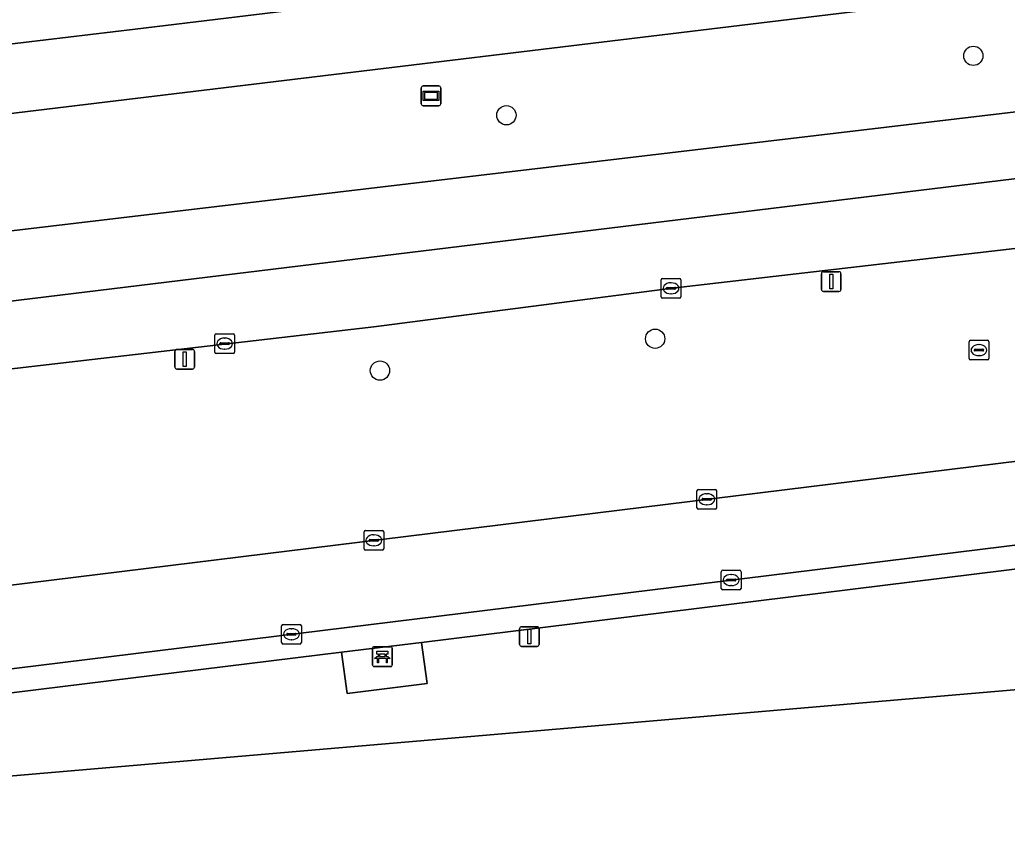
# Model space of a CAD drawing. Extents: x 161477 to 163040, y 383680 to 384871.
# Drawn here: x 162018.6 to 162068.7, y 384011.8 to 384052.6 of the extents above; entities that cross this region are included whole.
import ezdxf

# ---------------------------------------------------------------- set-up
doc = ezdxf.new("R2010")
doc.units = 0
for name, color, linetype in [('IMGEO_Bank', 7, 'Continuous'), ('IMGEO_Berm_groen', 7, 'Continuous'), ('IMGEO_Boom', 7, 'Continuous'), ('IMGEO_Kolk', 7, 'Continuous'), ('IMGEO_Lichtmast', 7, 'Continuous'), ('IMGEO_Loofbos', 7, 'Continuous'), ('IMGEO_Rijbaan_lokaal_gesloten', 7, 'Continuous'), ('IMGEO_Rioolput', 7, 'Continuous'), ('IMGEO_Verklikker', 7, 'Continuous'), ('IMGEO_Voetpad_open', 7, 'Continuous')]:
    doc.layers.add(name, color=color, linetype=linetype)

msp = doc.modelspace()

# ---------------------------------------------------------------- linework, layer by layer
at = {"layer": 'IMGEO_Bank'}
for p, q in [((162036.457, 384019.865), (162036.457, 384020.706)), ((162036.457, 384020.706), (162036.457, 384019.865)), ((162036.532, 384020.79), (162037.373, 384020.79)), ((162037.373, 384020.79), (162036.532, 384020.79)), ((162036.766, 384020.296), (162036.766, 384020.402)), ((162036.81, 384020.402), (162036.81, 384020.296)), ((162037.098, 384020.408), (162036.816, 384020.408)), ((162037.104, 384020.296), (162037.104, 384020.402)), ((162037.148, 384020.402), (162037.148, 384020.296)), ((162037.457, 384020.715), (162037.457, 384019.874)), ((162037.457, 384019.874), (162037.457, 384020.715)), ((162037.154, 384020.188), (162036.761, 384020.188)), ((162036.816, 384020.29), (162037.098, 384020.29)), ((162037.382, 384019.79), (162036.541, 384019.79)), ((162036.541, 384019.79), (162037.382, 384019.79))]:
    msp.add_line(p, q, dxfattribs=at)
for points in [[(162036.76, 384020.408), (162036.674, 384020.408), (162036.674, 384020.569), (162037.237, 384020.569), (162037.237, 384020.408), (162037.154, 384020.408)], [(162036.704, 384020.188), (162036.562, 384020.188), (162036.674, 384020.29), (162036.76, 384020.29)], [(162036.754, 384020.181), (162036.754, 384019.974), (162036.711, 384019.974), (162036.711, 384020.181)], [(162037.154, 384020.29), (162037.237, 384020.29), (162037.349, 384020.188), (162037.21, 384020.188)], [(162037.204, 384020.181), (162037.204, 384019.974), (162037.16, 384019.974), (162037.16, 384020.181)]]:
    msp.add_lwpolyline(points, dxfattribs=at)
for centre, radius, start, end in [((162036.535, 384020.712), 0.0779, 92.4484, 184.2845), ((162036.535, 384020.712), 0.0779, 92.4484, 184.2845), ((162036.759, 384020.401), 0.00671, 2.8957, 87.1043), ((162036.816, 384020.401), 0.00671, 92.8957, 177.1043), ((162037.098, 384020.401), 0.00671, 2.8957, 87.1043), ((162037.155, 384020.401), 0.00671, 92.8957, 177.1043), ((162037.379, 384020.712), 0.0779, 2.4484, 94.2845), ((162037.379, 384020.712), 0.0779, 2.4484, 94.2845), ((162036.535, 384019.868), 0.0779, 182.4484, 274.2845), ((162036.535, 384019.868), 0.0779, 182.4484, 274.2845), ((162036.704, 384020.181), 0.00671, 2.8957, 87.1043), ((162036.761, 384020.181), 0.00671, 92.8957, 177.1043), ((162036.759, 384020.297), 0.00671, 272.8957, 357.1043), ((162036.816, 384020.297), 0.00671, 182.8957, 267.1043), ((162037.098, 384020.297), 0.00671, 272.8957, 357.1043), ((162037.155, 384020.297), 0.00671, 182.8957, 267.1043), ((162037.153, 384020.181), 0.00671, 2.8957, 87.1043), ((162037.21, 384020.181), 0.00671, 92.8957, 177.1043), ((162037.379, 384019.868), 0.0779, 272.4484, 4.2845), ((162037.379, 384019.868), 0.0779, 272.4484, 4.2845)]:
    msp.add_arc(centre, radius, start, end, dxfattribs=at)
at = {"layer": 'IMGEO_Berm_groen'}
for points in [[(162534.962, 384097.975), (162500, 384093.468), (162481.264, 384091.095), (162457.811, 384088.372), (162442.901, 384086.436), (162402.758, 384081.663), (162381.895, 384078.899), (162368.059, 384077.415), (162337.394, 384073.713), (162307.499, 384070.04), (162248.941, 384062.845), (162201.441, 384057.009), (162179.625, 384054.308), (162139.298, 384049.588), (162134.982, 384048.963), (162131.051, 384048.617), (162073.42, 384041.498), (162051.67, 384038.989), (162036.516, 384037.016), (162009.54, 384033.893)], [(162277.909, 384079.509), (162249.116, 384075.73), (162246.983, 384075.474), (162186.915, 384068.26), (162005.779, 384046.356)], [(162006.847, 384040.554), (162097.498, 384051.298)], [(161987.776, 384020.184), (162234.886, 384050.639)], [(162090.662, 384020.475), (162089.594, 384027.262), (162075.713, 384025.55), (162075.954, 384023.426), (162071.896, 384022.927), (162071.63, 384025.046), (162038.947, 384021.016), (162039.223, 384018.921), (162035.177, 384018.427), (162034.885, 384020.515), (161994.665, 384015.555), (161994.043, 384015.479)], [(161997.59, 384012.464), (162005.991, 384013.187), (162090.662, 384020.475)]]:
    msp.add_lwpolyline(points, dxfattribs=at)
at = {"layer": 'IMGEO_Boom'}
for centre in [(162066.93, 384050.774), (162043.246, 384047.76), (162050.791, 384036.42), (162036.832, 384034.805)]:
    msp.add_circle(centre, 0.489, dxfattribs=at)
at = {"layer": 'IMGEO_Kolk'}
for p, q in [((162051.096, 384038.552), (162051.096, 384039.404)), ((162051.171, 384039.478), (162052.023, 384039.478)), ((162052.097, 384039.404), (162052.097, 384038.552)), ((162051.355, 384038.972), (162051.355, 384038.984)), ((162051.793, 384038.935), (162051.395, 384038.935)), ((162051.398, 384039.021), (162051.796, 384039.021)), ((162051.584, 384039.258), (162051.609, 384039.258)), ((162051.839, 384038.984), (162051.839, 384038.972)), ((162052.023, 384038.478), (162051.171, 384038.478)), ((162051.607, 384038.698), (162051.582, 384038.698)), ((162028.454, 384035.747), (162028.454, 384036.599)), ((162028.529, 384036.673), (162029.381, 384036.673)), ((162028.942, 384036.453), (162028.967, 384036.453)), ((162029.455, 384036.599), (162029.455, 384035.747)), ((162028.713, 384036.167), (162028.713, 384036.179)), ((162029.151, 384036.13), (162028.753, 384036.13)), ((162028.756, 384036.216), (162029.154, 384036.216)), ((162028.965, 384035.893), (162028.94, 384035.893)), ((162029.197, 384036.179), (162029.197, 384036.167)), ((162029.381, 384035.673), (162028.529, 384035.673)), ((162052.91, 384027.847), (162052.91, 384028.699)), ((162052.985, 384028.773), (162053.837, 384028.773)), ((162053.398, 384028.553), (162053.423, 384028.553)), ((162053.911, 384028.699), (162053.911, 384027.847)), ((162053.169, 384028.267), (162053.169, 384028.279)), ((162053.607, 384028.23), (162053.209, 384028.23)), ((162053.212, 384028.316), (162053.61, 384028.316)), ((162053.421, 384027.993), (162053.396, 384027.993)), ((162053.653, 384028.279), (162053.653, 384028.267)), ((162053.837, 384027.773), (162052.985, 384027.773)), ((162036.024, 384025.766), (162036.024, 384026.618)), ((162036.099, 384026.692), (162036.951, 384026.692)), ((162036.512, 384026.472), (162036.537, 384026.472)), ((162037.025, 384026.618), (162037.025, 384025.766)), ((162036.283, 384026.186), (162036.283, 384026.198)), ((162036.721, 384026.149), (162036.323, 384026.149)), ((162036.326, 384026.235), (162036.724, 384026.235)), ((162036.535, 384025.912), (162036.51, 384025.912)), ((162036.767, 384026.198), (162036.767, 384026.186)), ((162036.951, 384025.692), (162036.099, 384025.692)), ((162054.147, 384023.749), (162054.147, 384024.601)), ((162054.222, 384024.675), (162055.074, 384024.675)), ((162054.635, 384024.455), (162054.66, 384024.455)), ((162055.148, 384024.601), (162055.148, 384023.749)), ((162054.406, 384024.169), (162054.406, 384024.181)), ((162054.844, 384024.132), (162054.446, 384024.132)), ((162054.449, 384024.218), (162054.847, 384024.218)), ((162054.658, 384023.895), (162054.633, 384023.895)), ((162054.89, 384024.181), (162054.89, 384024.169)), ((162055.074, 384023.675), (162054.222, 384023.675)), ((162031.845, 384021.003), (162031.845, 384021.855)), ((162031.92, 384021.929), (162032.772, 384021.929)), ((162032.846, 384021.855), (162032.846, 384021.003)), ((162032.104, 384021.423), (162032.104, 384021.435)), ((162032.542, 384021.386), (162032.144, 384021.386)), ((162032.147, 384021.472), (162032.545, 384021.472)), ((162032.333, 384021.709), (162032.358, 384021.709)), ((162032.588, 384021.435), (162032.588, 384021.423)), ((162032.772, 384020.929), (162031.92, 384020.929)), ((162032.356, 384021.149), (162032.331, 384021.149))]:
    msp.add_line(p, q, dxfattribs=at)
for points in [[(162051.096, 384038.552), (162051.096, 384039.404)], [(162051.171, 384039.478), (162052.023, 384039.478)], [(162052.097, 384039.404), (162052.097, 384038.552)], [(162052.023, 384038.478), (162051.171, 384038.478)], [(162028.454, 384035.747), (162028.454, 384036.599)], [(162028.529, 384036.673), (162029.381, 384036.673)], [(162029.455, 384036.599), (162029.455, 384035.747)], [(162029.381, 384035.673), (162028.529, 384035.673)], [(162052.91, 384027.847), (162052.91, 384028.699)], [(162052.985, 384028.773), (162053.837, 384028.773)], [(162053.911, 384028.699), (162053.911, 384027.847)], [(162053.837, 384027.773), (162052.985, 384027.773)], [(162036.024, 384025.766), (162036.024, 384026.618)], [(162036.099, 384026.692), (162036.951, 384026.692)], [(162037.025, 384026.618), (162037.025, 384025.766)], [(162036.951, 384025.692), (162036.099, 384025.692)], [(162054.147, 384023.749), (162054.147, 384024.601)], [(162054.222, 384024.675), (162055.074, 384024.675)], [(162055.148, 384024.601), (162055.148, 384023.749)], [(162055.074, 384023.675), (162054.222, 384023.675)], [(162031.845, 384021.003), (162031.845, 384021.855)], [(162031.92, 384021.929), (162032.772, 384021.929)], [(162032.846, 384021.855), (162032.846, 384021.003)], [(162032.772, 384020.929), (162031.92, 384020.929)]]:
    msp.add_lwpolyline(points, dxfattribs=at)
for centre, radius, start, end in [((162051.173, 384039.402), 0.0765, 91.552, 178.448), ((162051.173, 384039.402), 0.0765, 91.552, 178.448), ((162052.021, 384039.402), 0.0765, 1.552, 88.448), ((162052.021, 384039.402), 0.0765, 1.552, 88.448), ((162051.395, 384038.981), 0.0403, 85.8775, 175.7526), ((162051.392, 384038.971), 0.0366, 178.938, 274.7102), ((162051.796, 384038.978), 0.043, 264.8664, 352.4533), ((162051.8, 384038.983), 0.0386, 1.7309, 96.639), ((162051.173, 384038.554), 0.0765, 181.552, 268.448), ((162051.173, 384038.554), 0.0765, 181.552, 268.448), ((162052.021, 384038.554), 0.0765, 271.552, 358.448), ((162052.021, 384038.554), 0.0765, 271.552, 358.448), ((162028.531, 384036.597), 0.0765, 91.552, 178.448), ((162028.531, 384036.597), 0.0765, 91.552, 178.448), ((162029.379, 384036.597), 0.0765, 1.552, 88.448), ((162029.379, 384036.597), 0.0765, 1.552, 88.448), ((162028.753, 384036.176), 0.0403, 85.8775, 175.7526), ((162028.75, 384036.166), 0.0366, 178.938, 274.7102), ((162029.154, 384036.173), 0.043, 264.8664, 352.4533), ((162029.158, 384036.178), 0.0386, 1.7309, 96.639), ((162028.531, 384035.749), 0.0765, 181.552, 268.448), ((162028.531, 384035.749), 0.0765, 181.552, 268.448), ((162029.379, 384035.749), 0.0765, 271.552, 358.448), ((162029.379, 384035.749), 0.0765, 271.552, 358.448), ((162052.987, 384028.697), 0.0765, 91.552, 178.448), ((162052.987, 384028.697), 0.0765, 91.552, 178.448), ((162053.835, 384028.697), 0.0765, 1.552, 88.448), ((162053.835, 384028.697), 0.0765, 1.552, 88.448), ((162053.209, 384028.276), 0.0403, 85.8775, 175.7526), ((162053.206, 384028.266), 0.0366, 178.938, 274.7102), ((162053.61, 384028.273), 0.043, 264.8664, 352.4533), ((162053.614, 384028.278), 0.0386, 1.7309, 96.639), ((162052.987, 384027.849), 0.0765, 181.552, 268.448), ((162052.987, 384027.849), 0.0765, 181.552, 268.448), ((162053.835, 384027.849), 0.0765, 271.552, 358.448), ((162053.835, 384027.849), 0.0765, 271.552, 358.448), ((162036.101, 384026.616), 0.0765, 91.552, 178.448), ((162036.101, 384026.616), 0.0765, 91.552, 178.448), ((162036.949, 384026.616), 0.0765, 1.552, 88.448), ((162036.949, 384026.616), 0.0765, 1.552, 88.448), ((162036.323, 384026.195), 0.0403, 85.8775, 175.7526), ((162036.32, 384026.185), 0.0366, 178.938, 274.7102), ((162036.724, 384026.192), 0.043, 264.8664, 352.4533), ((162036.728, 384026.197), 0.0386, 1.7309, 96.639), ((162036.101, 384025.768), 0.0765, 181.552, 268.448), ((162036.101, 384025.768), 0.0765, 181.552, 268.448), ((162036.949, 384025.768), 0.0765, 271.552, 358.448), ((162036.949, 384025.768), 0.0765, 271.552, 358.448), ((162054.224, 384024.599), 0.0765, 91.552, 178.448), ((162054.224, 384024.599), 0.0765, 91.552, 178.448), ((162055.072, 384024.599), 0.0765, 1.552, 88.448), ((162055.072, 384024.599), 0.0765, 1.552, 88.448), ((162054.446, 384024.178), 0.0403, 85.8775, 175.7526), ((162054.443, 384024.168), 0.0366, 178.938, 274.7102), ((162054.847, 384024.175), 0.043, 264.8664, 352.4533), ((162054.851, 384024.18), 0.0386, 1.7309, 96.639), ((162054.224, 384023.751), 0.0765, 181.552, 268.448), ((162054.224, 384023.751), 0.0765, 181.552, 268.448), ((162055.072, 384023.751), 0.0765, 271.552, 358.448), ((162055.072, 384023.751), 0.0765, 271.552, 358.448), ((162031.922, 384021.853), 0.0765, 91.552, 178.448), ((162031.922, 384021.853), 0.0765, 91.552, 178.448), ((162032.77, 384021.853), 0.0765, 1.552, 88.448), ((162032.77, 384021.853), 0.0765, 1.552, 88.448), ((162032.144, 384021.432), 0.0403, 85.8775, 175.7526), ((162032.141, 384021.422), 0.0366, 178.938, 274.7102), ((162032.545, 384021.429), 0.043, 264.8664, 352.4533), ((162032.549, 384021.434), 0.0386, 1.7309, 96.639), ((162031.922, 384021.005), 0.0765, 181.552, 268.448), ((162031.922, 384021.005), 0.0765, 181.552, 268.448), ((162032.77, 384021.005), 0.0765, 271.552, 358.448), ((162032.77, 384021.005), 0.0765, 271.552, 358.448)]:
    msp.add_arc(centre, radius, start, end, dxfattribs=at)
for centre, major_axis, ratio, start_param, end_param in [((162051.583, 384038.978), (-0.387, 0.002), 0.722429, 4.712389, 7.853982), ((162051.608, 384038.978), (-0.39, 0.002), 0.717154, 1.570796, 4.712389), ((162028.941, 384036.173), (-0.387, 0.002), 0.722429, 4.712389, 7.853982), ((162028.966, 384036.173), (-0.39, 0.002), 0.717154, 1.570796, 4.712389), ((162053.397, 384028.273), (-0.387, 0.002), 0.722429, 4.712389, 7.853982), ((162053.422, 384028.273), (-0.39, 0.002), 0.717154, 1.570796, 4.712389), ((162036.511, 384026.192), (-0.387, 0.002), 0.722429, 4.712389, 7.853982), ((162036.536, 384026.192), (-0.39, 0.002), 0.717154, 1.570796, 4.712389), ((162054.634, 384024.175), (-0.387, 0.002), 0.722429, 4.712389, 7.853982), ((162054.659, 384024.175), (-0.39, 0.002), 0.717154, 1.570796, 4.712389), ((162032.332, 384021.429), (-0.387, 0.002), 0.722429, 4.712389, 7.853982), ((162032.357, 384021.429), (-0.39, 0.002), 0.717154, 1.570796, 4.712389)]:
    msp.add_ellipse(centre, major_axis=major_axis, ratio=ratio, start_param=start_param, end_param=end_param, dxfattribs=at)
at = {"layer": 'IMGEO_Lichtmast'}
for p, q in [((162059.225, 384038.921), (162059.225, 384039.721)), ((162059.225, 384039.721), (162059.225, 384038.921)), ((162059.325, 384039.821), (162060.115, 384039.821)), ((162060.115, 384039.821), (162059.325, 384039.821)), ((162060.215, 384039.721), (162060.215, 384038.921)), ((162060.215, 384038.921), (162060.215, 384039.721)), ((162060.115, 384038.821), (162059.325, 384038.821)), ((162059.325, 384038.821), (162060.115, 384038.821)), ((162026.533, 384035.879), (162027.323, 384035.879)), ((162027.323, 384035.879), (162026.533, 384035.879)), ((162026.433, 384034.979), (162026.433, 384035.779)), ((162026.433, 384035.779), (162026.433, 384034.979)), ((162027.423, 384035.779), (162027.423, 384034.979)), ((162027.423, 384034.979), (162027.423, 384035.779)), ((162027.323, 384034.879), (162026.533, 384034.879)), ((162026.533, 384034.879), (162027.323, 384034.879)), ((162043.916, 384020.909), (162043.916, 384021.709)), ((162043.916, 384021.709), (162043.916, 384020.909)), ((162044.016, 384021.809), (162044.806, 384021.809)), ((162044.806, 384021.809), (162044.016, 384021.809)), ((162044.906, 384021.709), (162044.906, 384020.909)), ((162044.906, 384020.909), (162044.906, 384021.709)), ((162044.806, 384020.809), (162044.016, 384020.809)), ((162044.016, 384020.809), (162044.806, 384020.809))]:
    msp.add_line(p, q, dxfattribs=at)
for points in [[(162059.645, 384039.696), (162059.795, 384039.696), (162059.795, 384038.946), (162059.645, 384038.946), (162059.645, 384039.696)], [(162026.853, 384035.754), (162027.003, 384035.754), (162027.003, 384035.004), (162026.853, 384035.004), (162026.853, 384035.754)], [(162044.336, 384021.684), (162044.486, 384021.684), (162044.486, 384020.934), (162044.336, 384020.934), (162044.336, 384021.684)]]:
    msp.add_lwpolyline(points, dxfattribs=at)
for centre, start, end in [((162059.325, 384039.721), 90, 180), ((162059.325, 384039.721), 90, 180), ((162060.115, 384039.721), 0, 90), ((162060.115, 384039.721), 360, 90), ((162059.325, 384038.921), 180, 270), ((162059.325, 384038.921), 180, 270), ((162060.115, 384038.921), 270, 0), ((162060.115, 384038.921), 270, 0), ((162026.533, 384035.779), 90, 180), ((162026.533, 384035.779), 90, 180), ((162027.323, 384035.779), 0, 90), ((162027.323, 384035.779), 360, 90), ((162026.533, 384034.979), 180, 270), ((162026.533, 384034.979), 180, 270), ((162027.323, 384034.979), 270, 0), ((162027.323, 384034.979), 270, 0), ((162044.016, 384021.709), 90, 180), ((162044.016, 384021.709), 90, 180), ((162044.806, 384021.709), 0, 90), ((162044.806, 384021.709), 360, 90), ((162044.016, 384020.909), 180, 270), ((162044.016, 384020.909), 180, 270), ((162044.806, 384020.909), 270, 0), ((162044.806, 384020.909), 270, 0)]:
    msp.add_arc(centre, 0.1, start, end, dxfattribs=at)
at = {"layer": 'IMGEO_Loofbos'}
msp.add_lwpolyline([(162090.977, 384006.631), (162089.576, 384019.285), (162090.824, 384019.441), (162090.662, 384020.475), (162005.991, 384013.187)], dxfattribs=at)
at = {"layer": 'IMGEO_Rijbaan_lokaal_gesloten'}
for points in [[(162005.138, 384049.833), (162024.421, 384052.135), (162050.016, 384055.235), (162093.056, 384060.636), (162137.796, 384065.987), (162181.187, 384071.188), (162227.626, 384076.889), (162246.408, 384079.189)], [(162005.779, 384046.356), (162186.915, 384068.26), (162246.983, 384075.474), (162246.408, 384079.189), (162227.626, 384076.889), (162181.187, 384071.188), (162137.796, 384065.987), (162093.056, 384060.636), (162050.016, 384055.235), (162024.421, 384052.135), (162005.138, 384049.833)], [(162008.923, 384037.209), (162102.422, 384048.613), (162177.172, 384057.667), (162248.391, 384066.39), (162247.846, 384069.907), (162195.789, 384063.545), (162179.444, 384061.624), (162173.495, 384060.723), (162097.498, 384051.298), (162006.847, 384040.554)], [(162009.54, 384033.893), (162036.516, 384037.016), (162051.67, 384038.989), (162073.42, 384041.498), (162131.051, 384048.617), (162134.982, 384048.963), (162139.298, 384049.588), (162179.625, 384054.308), (162201.441, 384057.009), (162248.941, 384062.845), (162248.391, 384066.39), (162177.172, 384057.667), (162102.422, 384048.613), (162008.923, 384037.209)], [(162234.886, 384050.639), (161987.776, 384020.184)], [(161981.63, 384015.178), (161994.527, 384016.771), (162120.907, 384032.335), (162136.714, 384034.256), (162236.067, 384046.546)]]:
    msp.add_lwpolyline(points, dxfattribs=at)
at = {"layer": 'IMGEO_Rioolput'}
for p, q in [((162066.715, 384035.416), (162066.715, 384036.268)), ((162066.79, 384036.342), (162067.642, 384036.342)), ((162067.017, 384035.885), (162067.415, 384035.885)), ((162067.203, 384036.122), (162067.228, 384036.122)), ((162067.716, 384036.268), (162067.716, 384035.416)), ((162066.974, 384035.836), (162066.974, 384035.848)), ((162067.412, 384035.799), (162067.014, 384035.799)), ((162067.226, 384035.562), (162067.201, 384035.562)), ((162067.458, 384035.848), (162067.458, 384035.836)), ((162067.642, 384035.342), (162066.79, 384035.342))]:
    msp.add_line(p, q, dxfattribs=at)
for points in [[(162066.715, 384035.416), (162066.715, 384036.268)], [(162066.79, 384036.342), (162067.642, 384036.342)], [(162067.716, 384036.268), (162067.716, 384035.416)], [(162067.642, 384035.342), (162066.79, 384035.342)]]:
    msp.add_lwpolyline(points, dxfattribs=at)
for centre, radius, start, end in [((162066.792, 384036.266), 0.0765, 91.552, 178.448), ((162066.792, 384036.266), 0.0765, 91.552, 178.448), ((162067.014, 384035.845), 0.0403, 85.8775, 175.7526), ((162067.419, 384035.847), 0.0386, 1.7309, 96.639), ((162067.64, 384036.266), 0.0765, 1.552, 88.448), ((162067.64, 384036.266), 0.0765, 1.552, 88.448), ((162066.792, 384035.418), 0.0765, 181.552, 268.448), ((162066.792, 384035.418), 0.0765, 181.552, 268.448), ((162067.011, 384035.835), 0.0366, 178.938, 274.7102), ((162067.415, 384035.842), 0.043, 264.8664, 352.4533), ((162067.64, 384035.418), 0.0765, 271.552, 358.448), ((162067.64, 384035.418), 0.0765, 271.552, 358.448)]:
    msp.add_arc(centre, radius, start, end, dxfattribs=at)
for centre, major_axis, ratio, start_param, end_param in [((162067.202, 384035.842), (-0.387, 0.002), 0.722429, 4.712389, 7.853982), ((162067.227, 384035.842), (-0.39, 0.002), 0.717154, 1.570796, 4.712389)]:
    msp.add_ellipse(centre, major_axis=major_axis, ratio=ratio, start_param=start_param, end_param=end_param, dxfattribs=at)
at = {"layer": 'IMGEO_Verklikker'}
for p, q in [((162038.928, 384048.344), (162038.928, 384049.144)), ((162038.928, 384049.144), (162038.928, 384048.344)), ((162039.028, 384049.244), (162039.818, 384049.244)), ((162039.818, 384049.244), (162039.028, 384049.244)), ((162039.918, 384049.144), (162039.918, 384048.344)), ((162039.918, 384048.344), (162039.918, 384049.144)), ((162039.818, 384048.244), (162039.028, 384048.244)), ((162039.028, 384048.244), (162039.818, 384048.244))]:
    msp.add_line(p, q, dxfattribs=at)
for points in [[(162039.029, 384048.976), (162039.817, 384048.976), (162039.817, 384048.512), (162039.029, 384048.512), (162039.029, 384048.976)], [(162039.094, 384048.911), (162039.094, 384048.577), (162039.752, 384048.577), (162039.752, 384048.911), (162039.094, 384048.911)]]:
    msp.add_lwpolyline(points, dxfattribs=at)
for centre, start, end in [((162039.028, 384049.144), 90, 180), ((162039.028, 384049.144), 90, 180), ((162039.818, 384049.144), 0, 90), ((162039.818, 384049.144), 360, 90), ((162039.028, 384048.344), 180, 270), ((162039.028, 384048.344), 180, 270), ((162039.818, 384048.344), 270, 0), ((162039.818, 384048.344), 270, 0)]:
    msp.add_arc(centre, 0.1, start, end, dxfattribs=at)
at = {"layer": 'IMGEO_Voetpad_open'}
for points in [[(162071.63, 384025.046), (162075.713, 384025.55), (162089.594, 384027.262), (162102.443, 384028.847), (162120.725, 384031.102), (162121.074, 384031.145), (162120.907, 384032.335), (161994.527, 384016.771), (161994.665, 384015.555), (162034.885, 384020.515), (162038.947, 384021.016)], [(162038.947, 384021.016), (162034.885, 384020.515), (162035.177, 384018.427), (162039.223, 384018.921)]]:
    msp.add_lwpolyline(points, close=True, dxfattribs=at)

doc.saveas('drawing.dxf')
